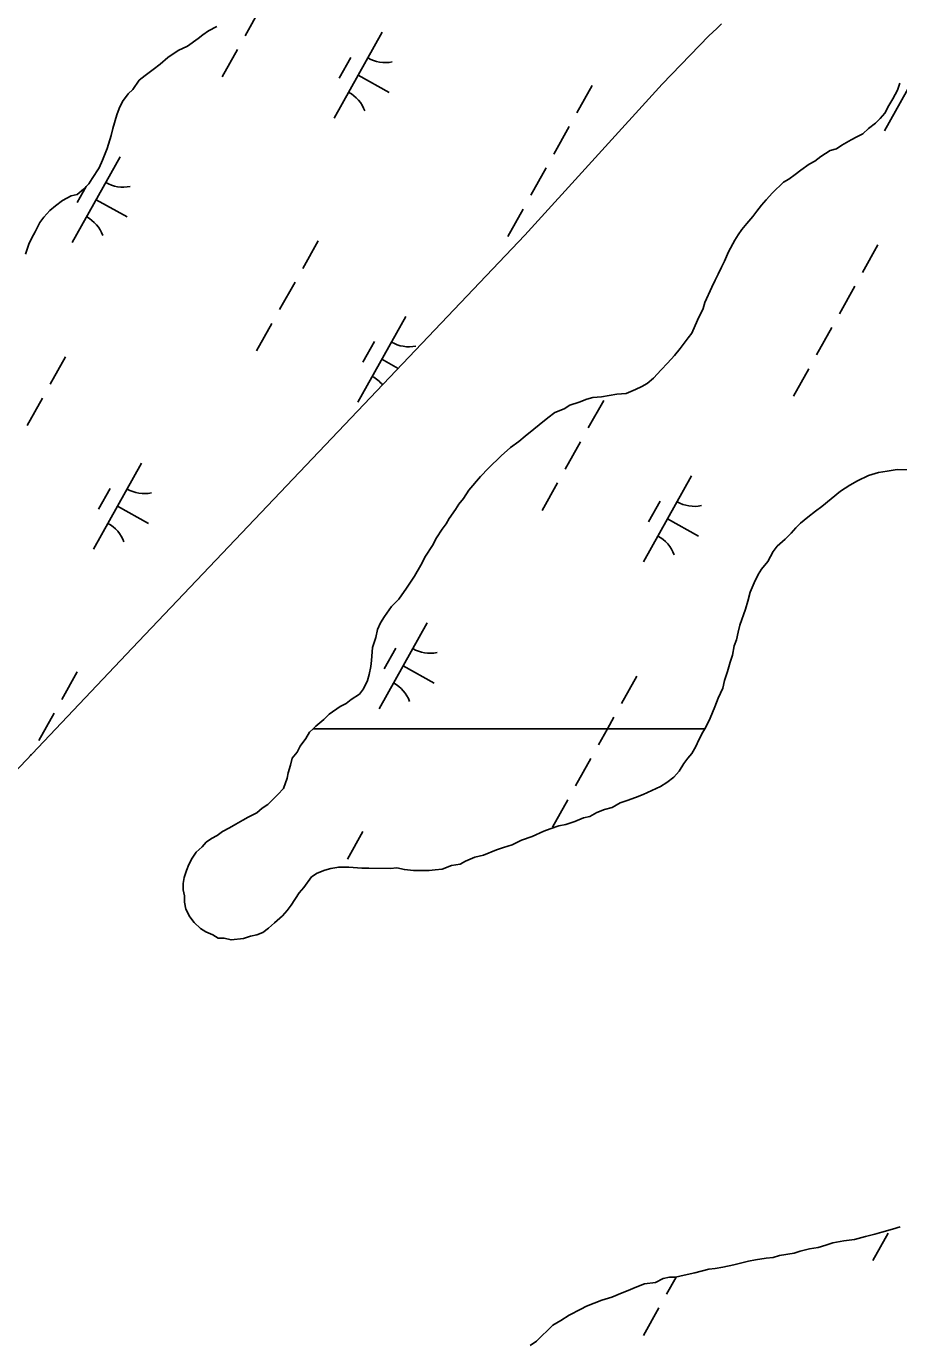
# Model space of a CAD drawing. Extents: x 3923531 to 3943530, y 207391 to 229799.
# Drawn here: x 3927709 to 3928152, y 212886 to 213557 of the extents above; entities that cross this region are included whole.
import ezdxf

# ---------------------------------------------------------------- set-up
doc = ezdxf.new("R2010")
doc.units = 0
doc.layers.add('V-WETL-SWMP', color=7, linetype='Continuous')

msp = doc.modelspace()

# ---------------------------------------------------------------- linework, layer by layer
at = {"layer": 'V-WETL-SWMP'}
for p, q in [((3927827.79, 213566.09), (3927819.98, 213552.13)), ((3927801.37, 213554.57), (3927805.72, 213556.87)), ((3928059.81, 213555.86), (3928055.83, 213551.99)), ((3928062.2, 213558.19), (3928059.81, 213555.86)), ((3927790.67, 213546.86), (3927796.22, 213550.71)), ((3927796.22, 213550.71), (3927798.6, 213552.64)), ((3927798.6, 213552.64), (3927801.37, 213554.57)), ((3927889.75, 213553.91), (3927865.36, 213510.26)), ((3928055.83, 213551.99), (3928031.95, 213527.56)), ((3927780.77, 213541.1), (3927785.92, 213544.56)), ((3927785.92, 213544.56), (3927790.67, 213546.86)), ((3927816.08, 213545.14), (3927808.28, 213531.17)), ((3928169.37, 213547.43), (3928144.98, 213503.78)), ((3927773.23, 213534.91), (3927776.8, 213537.61)), ((3927776.8, 213537.61), (3927780.77, 213541.1)), ((3927873.74, 213541.08), (3927867.89, 213530.61)), ((3927762.88, 213524.84), (3927766.09, 213529.51)), ((3927766.09, 213529.51), (3927769.26, 213531.82)), ((3927769.26, 213531.82), (3927773.23, 213534.91)), ((3927877.55, 213532.08), (3927893.27, 213523.3)), ((3927757.7, 213518.62), (3927760.5, 213522.51)), ((3927760.5, 213522.51), (3927762.88, 213524.84)), ((3928031.95, 213527.56), (3927962.2, 213450.72)), ((3927996.41, 213526.87), (3927988.61, 213512.91)), ((3928151.69, 213524.41), (3928149.27, 213520.12)), ((3928152.91, 213527.93), (3928151.69, 213524.41)), ((3927756.08, 213515.11), (3927757.7, 213518.62)), ((3928147.26, 213516.61), (3928145.25, 213512.71)), ((3928149.27, 213520.12), (3928147.26, 213516.61)), ((3927752.8, 213504.94), (3927754.86, 213511.98)), ((3927754.86, 213511.98), (3927756.08, 213515.11)), ((3928142.86, 213509.99), (3928140.47, 213507.67)), ((3928145.25, 213512.71), (3928142.86, 213509.99)), ((3927751.97, 213501.42), (3927752.8, 213504.94)), ((3927984.71, 213505.92), (3927976.9, 213491.95)), ((3928134.11, 213502.25), (3928130.95, 213500.73)), ((3928136.9, 213504.97), (3928134.11, 213502.25)), ((3928140.47, 213507.67), (3928136.9, 213504.97)), ((3927749.92, 213494.77), (3927751.97, 213501.42)), ((3928123.43, 213496.5), (3928120.66, 213494.58)), ((3928128.18, 213499.19), (3928123.43, 213496.5)), ((3928130.95, 213500.73), (3928128.18, 213499.19)), ((3927756.55, 213490.59), (3927732.16, 213446.94)), ((3927745.86, 213485.01), (3927747.48, 213488.91)), ((3927747.48, 213488.91), (3927749.92, 213494.77)), ((3928112.75, 213490.75), (3928109.58, 213488.44)), ((3928117.51, 213493.83), (3928112.75, 213490.75)), ((3928120.66, 213494.58), (3928117.51, 213493.83)), ((3927742.25, 213479.55), (3927745.86, 213485.01)), ((3927973, 213484.97), (3927965.2, 213471)), ((3928102.45, 213483.82), (3928099.67, 213481.5)), ((3928106.81, 213486.91), (3928102.45, 213483.82)), ((3928109.58, 213488.44), (3928106.81, 213486.91)), ((3927739.26, 213475.48), (3927734.69, 213467.29)), ((3927737.86, 213474.11), (3927740.65, 213476.83)), ((3927740.65, 213476.83), (3927742.25, 213479.55)), ((3928093.73, 213477.65), (3928088.16, 213472.23)), ((3928096.5, 213479.19), (3928093.73, 213477.65)), ((3928099.67, 213481.5), (3928096.5, 213479.19)), ((3927727.18, 213468.36), (3927731.53, 213470.66)), ((3927731.53, 213470.66), (3927734.69, 213471.41)), ((3927734.69, 213471.41), (3927737.86, 213474.11)), ((3927744.35, 213468.77), (3927760.07, 213459.99)), ((3928084.97, 213468.74), (3928082.58, 213466.02)), ((3928088.16, 213472.23), (3928084.97, 213468.74)), ((3927717.64, 213459.85), (3927720.83, 213463.34)), ((3927720.83, 213463.34), (3927723.61, 213465.66)), ((3927723.61, 213465.66), (3927727.18, 213468.36)), ((3927961.3, 213464.02), (3927953.49, 213450.05)), ((3928080.18, 213462.91), (3928078.18, 213460.19)), ((3928082.58, 213466.02), (3928080.18, 213462.91)), ((3927713.23, 213452.45), (3927715.65, 213457.13)), ((3927715.65, 213457.13), (3927717.64, 213459.85)), ((3928074.99, 213456.69), (3928072.6, 213453.58)), ((3928078.18, 213460.19), (3928074.99, 213456.69)), ((3927710, 213446.21), (3927711.61, 213449.33)), ((3927711.61, 213449.33), (3927713.23, 213452.45)), ((3927962.2, 213450.72), (3927762.66, 213240.89)), ((3928070.6, 213450.86), (3928068.99, 213448.13)), ((3928072.6, 213453.58), (3928070.6, 213450.86)), ((3927708.36, 213441.12), (3927710, 213446.21)), ((3927857.08, 213447.84), (3927849.28, 213433.87)), ((3928065.77, 213442.28), (3928063.74, 213437.6)), ((3928068.99, 213448.13), (3928065.77, 213442.28)), ((3928141.62, 213445.75), (3928133.82, 213431.78)), ((3928063.74, 213437.6), (3928062.13, 213434.48)), ((3928060.51, 213430.96), (3928058.9, 213427.84)), ((3928062.13, 213434.48), (3928060.51, 213430.96)), ((3927845.38, 213426.88), (3927837.57, 213412.91)), ((3928057.29, 213424.33), (3928053.65, 213416.52)), ((3928058.9, 213427.84), (3928057.29, 213424.33)), ((3928129.92, 213424.8), (3928122.12, 213410.83)), ((3928053.65, 213416.52), (3928052.82, 213413.39)), ((3927901.76, 213409.47), (3927877.37, 213365.82)), ((3928052.82, 213413.39), (3928049.99, 213407.54)), ((3927833.67, 213405.93), (3927825.87, 213391.96)), ((3928049.99, 213407.54), (3928047.16, 213400.9)), ((3928118.21, 213403.85), (3928110.41, 213389.88)), ((3927885.76, 213396.64), (3927879.91, 213386.17)), ((3928045.16, 213398.57), (3928041.16, 213393.12)), ((3928047.16, 213400.9), (3928045.16, 213398.57)), ((3927728.8, 213388.91), (3927721, 213374.95)), ((3928038.37, 213389.63), (3928034.78, 213385.75)), ((3928041.16, 213393.12), (3928038.37, 213389.63)), ((3927889.57, 213387.64), (3927897.83, 213383.03)), ((3928031.59, 213382.25), (3928027.61, 213377.99)), ((3928034.78, 213385.75), (3928031.59, 213382.25)), ((3928106.51, 213382.89), (3928098.71, 213368.93)), ((3928024.43, 213375.28), (3928021.66, 213373.75)), ((3928027.61, 213377.99), (3928024.43, 213375.28)), ((3927996.85, 213368.18), (3927993.69, 213367.44)), ((3928001.17, 213368.52), (3927996.85, 213368.18)), ((3928009.04, 213369.99), (3928001.17, 213368.52)), ((3928013.76, 213370.32), (3928009.04, 213369.99)), ((3928018.5, 213372.22), (3928013.76, 213370.32)), ((3928021.66, 213373.75), (3928018.5, 213372.22)), ((3927717.1, 213367.96), (3927709.3, 213353.99)), ((3927982.24, 213362.48), (3927977.5, 213360.58)), ((3927985.01, 213364.41), (3927982.24, 213362.48)), ((3927989.75, 213365.92), (3927985.01, 213364.41)), ((3927993.69, 213367.44), (3927989.75, 213365.92)), ((3928002.3, 213366.71), (3927994.49, 213352.74)), ((3927973.93, 213357.88), (3927969.57, 213354.4)), ((3927977.5, 213360.58), (3927973.93, 213357.88)), ((3927962.42, 213348.61), (3927959.24, 213345.9)), ((3927966.79, 213352.08), (3927962.42, 213348.61)), ((3927969.57, 213354.4), (3927966.79, 213352.08)), ((3927954.88, 213342.82), (3927950.11, 213338.56)), ((3927959.24, 213345.9), (3927954.88, 213342.82)), ((3927990.59, 213345.76), (3927982.79, 213331.79)), ((3927767.35, 213334.82), (3927742.97, 213291.17)), ((3927950.11, 213338.56), (3927943.75, 213332.36)), ((3927939.76, 213328.09), (3927933.78, 213321.1)), ((3927943.75, 213332.36), (3927939.76, 213328.09)), ((3928046.97, 213328.34), (3928022.59, 213284.69)), ((3928131.39, 213325.95), (3928136.92, 213328.63)), ((3928136.92, 213328.63), (3928142.05, 213330.13)), ((3928142.05, 213330.13), (3928146.38, 213330.86)), ((3928146.38, 213330.86), (3928151.49, 213331.58)), ((3928151.49, 213331.58), (3928161.7, 213331.44)), ((3927751.35, 213322), (3927745.5, 213311.52)), ((3927978.89, 213324.81), (3927971.08, 213310.84)), ((3928122.68, 213320.57), (3928127.43, 213323.65)), ((3928127.43, 213323.65), (3928131.39, 213325.95)), ((3927930.97, 213316.82), (3927928.58, 213314.1)), ((3927933.78, 213321.1), (3927930.97, 213316.82)), ((3928030.97, 213315.52), (3928025.12, 213305.04)), ((3928113.15, 213312.84), (3928122.68, 213320.57)), ((3927755.16, 213313), (3927770.88, 213304.22)), ((3927926.97, 213311.37), (3927923.77, 213306.7)), ((3927928.58, 213314.1), (3927926.97, 213311.37)), ((3928106.01, 213307.44), (3928109.98, 213310.52)), ((3928109.98, 213310.52), (3928113.15, 213312.84)), ((3927920.16, 213301.25), (3927917.36, 213296.97)), ((3927922.16, 213303.98), (3927920.16, 213301.25)), ((3927923.77, 213306.7), (3927922.16, 213303.98)), ((3928034.78, 213306.52), (3928050.5, 213297.74)), ((3928097.65, 213299.3), (3928100.05, 213302.02)), ((3928100.05, 213302.02), (3928102.43, 213304.34)), ((3928102.43, 213304.34), (3928106.01, 213307.44)), ((3927917.36, 213296.97), (3927915.34, 213293.07)), ((3928090.5, 213292.72), (3928094.47, 213296.2)), ((3928094.47, 213296.2), (3928097.65, 213299.3)), ((3927911.74, 213287.62), (3927909.32, 213282.94)), ((3927915.34, 213293.07), (3927911.74, 213287.62)), ((3928085.68, 213284.93), (3928088.5, 213289.99)), ((3928088.5, 213289.99), (3928090.5, 213292.72)), ((3927909.32, 213282.94), (3927906.1, 213277.48)), ((3928080.88, 213278.31), (3928082.49, 213281.04)), ((3928082.49, 213281.04), (3928085.68, 213284.93)), ((3927906.1, 213277.48), (3927902.09, 213271.25)), ((3928078.86, 213274.02), (3928080.88, 213278.31)), ((3927902.09, 213271.25), (3927898.09, 213265.81)), ((3928075.59, 213264.64), (3928076.84, 213269.33)), ((3928076.84, 213269.33), (3928078.86, 213274.02)), ((3927894.51, 213261.93), (3927890.91, 213256.87)), ((3927898.09, 213265.81), (3927894.51, 213261.93)), ((3928074.36, 213260.73), (3928075.59, 213264.64)), ((3927890.91, 213256.87), (3927888.9, 213253.75)), ((3928071.51, 213252.52), (3928074.36, 213260.73)), ((3927887.28, 213250.24), (3927886.45, 213246.32)), ((3927888.9, 213253.75), (3927887.28, 213250.24)), ((3927912.57, 213253.7), (3927888.18, 213210.05)), ((3928069.84, 213245.08), (3928070.67, 213248.99)), ((3928070.67, 213248.99), (3928071.51, 213252.52)), ((3927762.66, 213240.89), (3927597.37, 213066.35)), ((3927884.81, 213241.24), (3927884.33, 213234.57)), ((3927886.45, 213246.32), (3927884.81, 213241.24)), ((3927896.57, 213240.87), (3927890.71, 213230.4)), ((3928067.77, 213237.25), (3928068.62, 213241.95)), ((3928068.62, 213241.95), (3928069.84, 213245.08)), ((3927884.33, 213234.57), (3927883.89, 213231.43)), ((3928066.55, 213233.73), (3928067.77, 213237.25)), ((3927734.69, 213228.75), (3927726.89, 213214.78)), ((3927883.06, 213227.52), (3927882.23, 213224.39)), ((3927883.89, 213231.43), (3927883.06, 213227.52)), ((3927900.38, 213231.87), (3927916.09, 213223.09)), ((3928063.67, 213224.34), (3928065.31, 213229.03)), ((3928065.31, 213229.03), (3928066.55, 213233.73)), ((3927882.23, 213224.39), (3927880.21, 213220.09)), ((3928019.23, 213226.67), (3928011.43, 213212.7)), ((3928062.83, 213220.43), (3928063.67, 213224.34)), ((3927873.85, 213214.68), (3927871.47, 213212.75)), ((3927878.21, 213217.37), (3927873.85, 213214.68)), ((3927880.21, 213220.09), (3927878.21, 213217.37)), ((3928058.78, 213211.05), (3928060.41, 213215.35)), ((3928060.41, 213215.35), (3928062.83, 213220.43)), ((3927722.98, 213207.8), (3927715.18, 213193.83)), ((3927862.76, 213207.36), (3927859.97, 213204.65)), ((3927868.31, 213211.22), (3927862.76, 213207.36)), ((3927871.47, 213212.75), (3927868.31, 213211.22)), ((3928056.35, 213205.2), (3928058.78, 213211.05)), ((3927856, 213201.17), (3927854.58, 213199.78)), ((3927859.97, 213204.65), (3927856, 213201.17)), ((3928007.53, 213205.71), (3928004.21, 213199.78)), ((3928053.64, 213199.78), (3928054.73, 213201.68)), ((3928054.73, 213201.68), (3928056.35, 213205.2)), ((3927854.58, 213199.78), (3928053.64, 213199.78)), ((3928004.21, 213199.78), (3927999.72, 213191.75)), ((3927711.28, 213186.85), (3927710.99, 213186.33)), ((3927995.82, 213184.76), (3927988.02, 213170.79)), ((3927984.12, 213163.81), (3927976.31, 213149.84)), ((3927879.9, 213147.63), (3927872.1, 213133.66)), ((3928153.08, 212946.67), (3928149.14, 212945.55)), ((3928124.31, 212939.59), (3928118.8, 212938.48)), ((3928129.82, 212940.3), (3928124.31, 212939.59)), ((3928135.34, 212941.8), (3928129.82, 212940.3)), ((3928140.07, 212942.92), (3928135.34, 212941.8)), ((3928146.92, 212943.47), (3928139.12, 212929.51)), ((3928143.62, 212944.05), (3928140.07, 212942.92)), ((3928149.14, 212945.55), (3928143.62, 212944.05)), ((3928099.1, 212933.25), (3928091.62, 212932.17)), ((3928102.25, 212934.38), (3928099.1, 212933.25)), ((3928106.98, 212935.5), (3928102.25, 212934.38)), ((3928111.31, 212936.23), (3928106.98, 212935.5)), ((3928115.25, 212937.35), (3928111.31, 212936.23)), ((3928118.8, 212938.48), (3928115.25, 212937.35)), ((3928058.93, 212925.53), (3928055.79, 212925.18)), ((3928062.87, 212926.26), (3928058.93, 212925.53)), ((3928068.38, 212927.37), (3928062.87, 212926.26)), ((3928075.87, 212929.23), (3928068.38, 212927.37)), ((3928079.41, 212929.97), (3928075.87, 212929.23)), ((3928084.92, 212930.69), (3928079.41, 212929.97)), ((3928088.46, 212931.03), (3928084.92, 212930.69)), ((3928091.62, 212932.17), (3928088.46, 212931.03)), ((3928032.55, 212920.38), (3928028.6, 212918.47)), ((3928035.7, 212921.12), (3928032.55, 212920.38)), ((3928039.09, 212921.15), (3928034.25, 212912.49)), ((3928038.85, 212921.08), (3928035.7, 212921.12)), ((3928043.18, 212922.2), (3928038.85, 212921.08)), ((3928048.69, 212923.31), (3928043.18, 212922.2)), ((3928055.79, 212925.18), (3928048.69, 212923.31)), ((3928011.64, 212913.2), (3928006.51, 212910.91)), ((3928014.8, 212914.33), (3928011.64, 212913.2)), ((3928018.35, 212915.86), (3928014.8, 212914.33)), ((3928023.09, 212917.76), (3928018.35, 212915.86)), ((3928028.6, 212918.47), (3928023.09, 212917.76)), ((3927993.48, 212906.37), (3927990.72, 212904.83)), ((3928001.38, 212909.4), (3927993.48, 212906.37)), ((3928006.51, 212910.91), (3928001.38, 212909.4)), ((3928030.35, 212905.51), (3928022.54, 212891.54)), ((3927980.43, 212899.08), (3927976.47, 212896.77)), ((3927984.78, 212901.77), (3927980.43, 212899.08)), ((3927990.72, 212904.83), (3927984.78, 212901.77)), ((3927976.47, 212896.77), (3927968.12, 212888.64)), ((3927968.12, 212888.64), (3927964.94, 212886.32))]:
    msp.add_line(p, q, dxfattribs=at)
for points in [[(3927854.58, 213199.78), (3927852.82, 213198.07), (3927850.81, 213194.95), (3927848.01, 213191.06), (3927846.4, 213187.94), (3927844, 213184.83), (3927843.17, 213181.31), (3927841.94, 213177.4), (3927841.33, 213174.83), (3927839.48, 213169.58), (3927836.69, 213166.47), (3927831.52, 213161.43), (3927828.74, 213159.51), (3927825.96, 213157.19), (3927821.61, 213154.89), (3927818.84, 213153.35), (3927815.28, 213151.44), (3927812.12, 213149.52), (3927808.56, 213147.6), (3927805.78, 213145.67), (3927803.01, 213144.14), (3927800.24, 213142.21), (3927798.24, 213139.88), (3927795.06, 213137.17), (3927793.06, 213134.06), (3927791.45, 213130.94), (3927790.23, 213127.81), (3927789, 213124.29), (3927788.57, 213121.16), (3927788.53, 213118.02), (3927789.27, 213114.86), (3927789.23, 213111.72), (3927789.97, 213108.18), (3927791.88, 213104.23), (3927794.2, 213101.45), (3927797.3, 213098.26), (3927800.03, 213096.65), (3927803.54, 213095.04), (3927806.27, 213093.43), (3927809.41, 213093.39), (3927812.93, 213092.56), (3927819.23, 213093.26), (3927822.78, 213094.39), (3927825.93, 213095.13), (3927829.08, 213096.27), (3927831.86, 213098.59), (3927835.04, 213101.3), (3927839.02, 213104.78), (3927841.41, 213107.5), (3927843.41, 213110.22), (3927847.42, 213116.45), (3927849.81, 213119.17), (3927853.81, 213124.61), (3927856.58, 213126.54), (3927860.53, 213128.06), (3927863.68, 213128.8), (3927867.62, 213129.54), (3927872.73, 213129.47), (3927879.4, 213128.99), (3927882.93, 213128.94), (3927893.92, 213128.8), (3927897.07, 213129.15), (3927900.99, 213128.31), (3927905.69, 213127.86), (3927913.55, 213127.75), (3927916.69, 213128.1), (3927920.23, 213128.45), (3927924.97, 213130.35), (3927929.3, 213131.08), (3927932.07, 213132.61), (3927936.81, 213134.51), (3927941.14, 213135.63), (3927947.85, 213138.29), (3927951.4, 213139.43), (3927955.75, 213140.94), (3927960.49, 213143.23), (3927966.01, 213145.12), (3927971.94, 213147.79), (3927975.09, 213148.93), (3927979.44, 213150.44), (3927982.98, 213151.18), (3927987.71, 213152.69), (3927992.06, 213154.6), (3927995.21, 213155.34), (3927998.77, 213157.26), (3928002.72, 213158.78), (3928006.66, 213159.9), (3928010.62, 213162.21), (3928014.17, 213163.34), (3928018.51, 213164.85), (3928022.45, 213166.37), (3928031.15, 213170.57), (3928034.32, 213172.5), (3928037.89, 213175.2), (3928040.68, 213178.3), (3928043.09, 213182.2), (3928045.08, 213184.92), (3928047.08, 213187.25), (3928049.09, 213190.76)], [(3928049.09, 213190.76), (3928050.71, 213194.27), (3928052.72, 213198.17), (3928053.64, 213199.78), (3927854.58, 213199.78)]]:
    msp.add_lwpolyline(points, dxfattribs=at)
for centre, start, end in [((3927891.23, 213556.08), 240.03808, 281.58174), ((3927864.29, 213507.85), 20.03808, 61.58174), ((3927758.03, 213492.77), 240.03808, 281.58174), ((3927731.09, 213444.54), 20.03808, 61.58174), ((3927903.25, 213411.64), 240.03808, 281.58174), ((3927876.3, 213363.41), 39.66006, 61.58174), ((3927768.84, 213336.99), 240.03808, 281.58174), ((3928048.46, 213330.52), 240.03808, 281.58174), ((3927741.9, 213288.77), 20.03808, 61.58174), ((3928021.52, 213282.29), 20.03808, 61.58174), ((3927914.05, 213255.87), 240.03808, 281.58174), ((3927887.11, 213207.64), 20.03808, 61.58174)]:
    msp.add_arc(centre, 17.62, start, end, dxfattribs=at)

doc.saveas('drawing.dxf')
